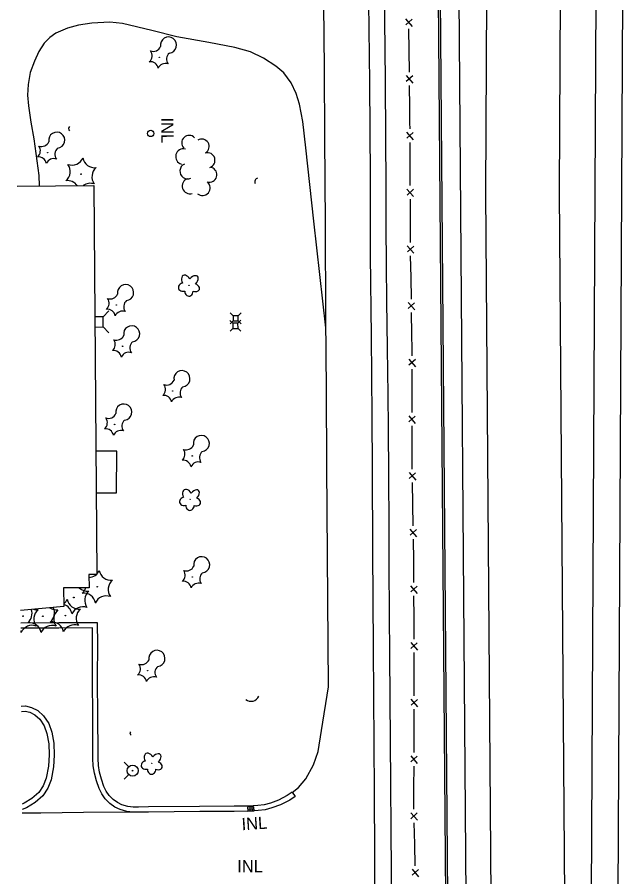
# Model space of a CAD drawing. Extents: x 588843 to 2552415, y 180129 to 269402.
# Drawn here: x 593746.5 to 594043.4, y 181548.1 to 181967.7 of the extents above; entities that cross this region are included whole.
import ezdxf

# ---------------------------------------------------------------- set-up
doc = ezdxf.new("R2010")
doc.units = 0
for name, color, linetype in [('Default', 7, 'Continuous'), ('E_BLD', 7, 'Continuous'), ('E_DRN', 7, 'Continuous'), ('E_DRN_Text', 7, 'Continuous'), ('E_DWY', 7, 'Continuous'), ('E_FEN_P', 7, 'Continuous'), ('E_LAND_TreeLine_P', 7, 'Continuous'), ('E_LAND_Vegetation', 7, 'Continuous'), ('E_PATH_Sidewalk', 7, 'Continuous'), ('E_RDWY', 7, 'Continuous'), ('E_RDWY_C_and_G', 7, 'Continuous'), ('E_UTL_AG_Bold', 7, 'Continuous'), ('E_UTL_WHydrant', 7, 'Continuous'), ('P_BMGRD', 7, 'Continuous'), ('P_RDWY_LaneEdge', 7, 'Continuous'), ('P_RDWY_PavtEdge', 7, 'Continuous'), ('P_RDWY_ShldPaved', 7, 'Continuous'), ('P_TC_BarrierConc', 7, 'Continuous')]:
    doc.layers.add(name, color=color, linetype=linetype)

# ---------------------------------------------------------------- blocks, each defined once
blk = doc.blocks.new('CULV2')
at = {"layer": 'E_DRN'}
blk.add_arc((19.7, 14.8), 24.6, 216.8699, 323.1301, dxfattribs=at)
blk = doc.blocks.new('INLT_5')
at = {"layer": 'E_DRN_Text'}
blk.add_text('INL', height=12, dxfattribs=at).set_placement((-11.03, -6))
blk = doc.blocks.new('INLO')
at = {"layer": 'E_DRN'}
for p, q in [((2, -4), (2, 0)), ((4, -4), (4, 0)), ((6, -2), (0, -2))]:
    blk.add_line(p, q, dxfattribs=at)
blk.add_lwpolyline([(0, -4), (6, -4), (6, 0), (0, 0), (0, -4)], close=True, dxfattribs=at)
blk = doc.blocks.new('INLT_6')
at = {"layer": 'E_DRN_Text'}
blk.add_text('INL', height=12, dxfattribs=at).set_placement((-11.03, -6))
blk = doc.blocks.new('HYD')
at = {"layer": 'Default'}
for p, q in [((-3.84, 3.84), (-8.32, 8.32)), ((3.84, 3.84), (8.32, 8.32))]:
    blk.add_line(p, q, dxfattribs=at)
for radius in [5.48, 0.42]:
    blk.add_circle((0, 0), radius, dxfattribs=at)
blk = doc.blocks.new('DTRE')
at = {"layer": 'Default'}
blk.add_circle((-0.18, 0), 0.183, dxfattribs=at)
for centre, major_axis, ratio in [((-1.87, 5.32), (1.36, -4.98), 0.782863), ((-5.87, 0.15), (4.93, -0.12), 0.832022), ((4.06, 2.74), (-5.27, -2.93), 0.691916), ((-2.49, -5.24), (1.8, 4.86), 0.716896), ((3.54, -3.71), (-5.01, 4.58), 0.560249)]:
    blk.add_ellipse(centre, major_axis=major_axis, ratio=ratio, start_param=1.570796, end_param=4.712389, dxfattribs=at)
blk = doc.blocks.new('CTRE')
at = {"layer": 'Default'}
blk.add_circle((0, 0), 0.223, dxfattribs=at)
for centre, start, end in [((-11.97, 8.96), 280.2067, 5.97162), ((1.81, 14.92), 220.21132, 305.97623), ((13.83, 5.89), 160.21133, 245.97624), ((-13.83, -5.9), 340.21132, 65.97623), ((-1.81, -14.93), 40.21133, 125.97624), ((12.03, -9.04), 185.92721, 100.25111)]:
    blk.add_arc(centre, 7.87, start, end, dxfattribs=at)
blk = doc.blocks.new('PED')
at = {"layer": 'Default'}
for p, q in [((-2.5, 2.5), (-5.33, 5.33)), ((2.5, 2.5), (5.33, 5.33)), ((-2.5, -2.5), (-5.33, -5.33)), ((2.5, -2.5), (5.33, -5.33))]:
    blk.add_line(p, q, dxfattribs=at)
blk.add_lwpolyline([(-2.5, -2.5), (2.5, -2.5), (2.5, 2.5), (-2.5, 2.5)], close=True, dxfattribs=at)
blk = doc.blocks.new('INLT_10')
at = {"layer": 'E_DRN_Text'}
blk.add_text('INL', height=12, dxfattribs=at).set_placement((-11.03, -6))
blk = doc.blocks.new('U203')
at = {"layer": 'E_UTL_AG_Bold'}
for p, q in [((2.48, 2.52), (5.29, 5.37)), ((2.52, -2.48), (5.37, -5.29))]:
    blk.add_line(p, q, dxfattribs=at)
blk.add_lwpolyline([(-1.54, -2.51), (2.52, -2.48), (2.48, 2.52), (-1.58, 2.49)], dxfattribs=at)
blk = doc.blocks.new('U204')
at = {"layer": 'E_LAND_Vegetation'}
blk.add_circle((-0.02, 0), 0.167, dxfattribs=at)
for centre, radius, start, end in [((-11.22, 1.28), 5.9, 310.6109, 36.3758), ((-4.51, 10.35), 5.9, 250.6109, 336.3758), ((6.7, 9.07), 5.91, 190.6506, 276.3267), ((11.19, -1.27), 5.9, 130.6109, 216.3758), ((-6.68, -9.02), 5.9, 35.7698, 96.3712), ((4.48, -10.34), 5.9, 70.6109, 125.7736)]:
    blk.add_arc(centre, radius, start, end, dxfattribs=at)

msp = doc.modelspace()

# ---------------------------------------------------------------- linework, layer by layer
at = {"layer": 'E_BLD'}
msp.add_lwpolyline([(593746.54, 181885.28), (593783.92, 181885.57), (593785.4, 181695.78), (593781.62, 181695.75), (593781.67, 181689.27), (593769.25, 181689.17), (593769.32, 181680.04), (593748.22, 181678.18)], dxfattribs=at)
at = {"layer": 'E_DRN'}
msp.add_circle((593811.76, 181910.98), 1.56, dxfattribs=at)
at = {"layer": 'E_DWY'}
for points in [[(593897.4, 181816.03), (593891.47, 181868.18), (593887.58, 181903.93), (593886.12, 181916.74), (593884.52, 181925.23), (593882.86, 181930.55), (593880.42, 181935.76), (593876.85, 181940.58), (593872.84, 181943.75), (593866.94, 181947.67), (593860.59, 181950.73), (593852.86, 181952.98), (593840.24, 181955.42), (593824.55, 181958.17), (593812.37, 181961.26), (593797.94, 181964.66), (593791.8, 181965.3), (593783.01, 181964.86), (593776.48, 181963.86), (593771.06, 181962.33), (593765.38, 181959.89), (593762.52, 181957.87), (593759.78, 181955.03), (593757.04, 181950.93), (593754.94, 181946.31), (593752.92, 181940.74), (593751.98, 181934.91), (593751.66, 181929.72), (593752.02, 181924.52), (593753.24, 181916.52), (593754.62, 181908.29), (593757.13, 181890.37), (593757.29, 181885.36)], [(593805.84, 181582.12), (593803.16, 181582.19), (593800.63, 181582.46), (593797.75, 181583.3), (593795.6, 181584.35), (593793.42, 181585.87), (593791.5, 181587.78), (593790.05, 181589.94), (593788.94, 181592.27), (593787.68, 181595.77), (593786.8, 181599.3), (593786.22, 181602.54), (593786.07, 181605.89), (593786.06, 181609.9), (593785.99, 181625.48), (593785.83, 181645.19), (593785.9, 181661.51), (593785.81, 181672.18), (593766.87, 181672.06), (593748.26, 181671.97)], [(593805.78, 181579.62), (593803, 181579.69), (593800.14, 181580), (593796.84, 181580.96), (593794.33, 181582.19), (593791.81, 181583.94), (593789.56, 181586.18), (593787.87, 181588.7), (593786.63, 181591.31), (593785.28, 181595.04), (593784.35, 181598.78), (593783.73, 181602.26), (593783.57, 181605.83), (593783.56, 181609.89), (593783.49, 181625.46), (593783.33, 181645.19), (593783.4, 181661.5), (593783.33, 181669.66), (593766.88, 181669.56), (593748.28, 181669.47)], [(593748.56, 181631.4), (593750.61, 181631.59), (593753.61, 181630.8), (593756.6, 181629.27), (593759.43, 181626.73), (593761.95, 181622.99), (593763.51, 181618.82), (593764.46, 181613.36), (593764.64, 181607.57), (593764.26, 181601.77), (593763.13, 181595.52), (593761.46, 181591.4), (593759.02, 181587.71), (593755.26, 181584.35), (593751.14, 181581.83), (593748.93, 181580.98)], [(593748.58, 181628.89), (593750.4, 181629.06), (593752.71, 181628.45), (593755.18, 181627.19), (593757.53, 181625.08), (593759.71, 181621.83), (593761.09, 181618.17), (593761.96, 181613.1), (593762.14, 181607.61), (593761.78, 181602.07), (593760.71, 181596.22), (593759.24, 181592.57), (593757.12, 181589.36), (593753.76, 181586.37), (593750.03, 181584.08), (593748.91, 181583.65)]]:
    msp.add_lwpolyline(points, dxfattribs=at)
at = {"layer": 'E_FEN_P'}
for p, q in [((593936.25, 181966.9), (593939.5, 181963.25)), ((593939.46, 181966.76), (593936.35, 181963.96)), ((593936.55, 181939.22), (593939.79, 181935.57)), ((593939.76, 181939.08), (593936.65, 181936.28)), ((593936.82, 181911.54), (593940.04, 181907.88)), ((593940.02, 181911.39), (593936.9, 181908.6)), ((593936.95, 181883.86), (593940.17, 181880.19)), ((593940.15, 181883.71), (593937.03, 181880.92)), ((593937.07, 181856.18), (593940.3, 181852.51)), ((593940.28, 181856.02), (593937.15, 181853.24)), ((593937.49, 181828.48), (593940.76, 181824.85)), ((593940.7, 181828.36), (593937.61, 181825.54)), ((593937.86, 181800.83), (593941.06, 181797.14)), ((593941.06, 181800.65), (593937.92, 181797.89)), ((593937.81, 181773.14), (593941.01, 181769.46)), ((593941.02, 181772.97), (593937.87, 181770.2)), ((593937.97, 181745.44), (593941.23, 181741.81)), ((593941.18, 181745.32), (593938.08, 181742.51)), ((593938.38, 181717.78), (593941.64, 181714.15)), ((593941.59, 181717.66), (593938.49, 181714.85)), ((593938.74, 181690.14), (593941.96, 181686.47)), ((593941.95, 181689.98), (593938.82, 181687.2)), ((593938.83, 181662.47), (593942.04, 181658.8)), ((593942.03, 181662.31), (593938.9, 181659.54)), ((593938.91, 181634.81), (593942.13, 181631.14)), ((593942.12, 181634.65), (593938.99, 181631.87)), ((593938.82, 181607.15), (593942, 181603.46)), ((593942.02, 181606.97), (593938.87, 181604.22)), ((593938.79, 181579.45), (593942.08, 181575.85)), ((593942, 181579.36), (593938.93, 181576.51)), ((593939.44, 181551.81), (593942.68, 181548.16)), ((593942.65, 181551.68), (593939.54, 181548.88))]:
    msp.add_line(p, q, dxfattribs=at)
for points in [[(593937.78, 181962), (593937.9, 181951.43)], [(593937.9, 181951.43), (593938.01, 181940.86)], [(593938.08, 181934.32), (593938.19, 181923.75)], [(593938.19, 181923.75), (593938.28, 181916.13), (593938.29, 181913.18)], [(593938.32, 181906.63), (593938.37, 181896.06)], [(593938.37, 181896.06), (593938.42, 181885.49)], [(593938.45, 181878.95), (593938.5, 181868.38)], [(593938.5, 181868.38), (593938.55, 181857.81)], [(593938.61, 181851.27), (593938.78, 181840.7)], [(593938.78, 181840.7), (593938.95, 181830.13)], [(593939.05, 181823.59), (593939.23, 181813.02)], [(593939.23, 181813.02), (593939.35, 181805.54), (593939.34, 181802.45)], [(593939.33, 181795.91), (593939.31, 181785.34)], [(593939.31, 181785.34), (593939.3, 181774.77)], [(593939.29, 181768.22), (593939.27, 181757.65)], [(593939.27, 181757.65), (593939.42, 181747.09)], [(593939.52, 181740.55), (593939.68, 181729.99)], [(593939.68, 181729.99), (593939.84, 181719.43)], [(593939.93, 181712.89), (593940.09, 181702.33)], [(593940.09, 181702.33), (593940.21, 181694.03), (593940.22, 181691.77)], [(593940.24, 181685.23), (593940.27, 181674.67)], [(593940.27, 181674.67), (593940.3, 181664.1)], [(593940.32, 181657.56), (593940.36, 181647)], [(593940.36, 181647), (593940.39, 181636.44)], [(593940.4, 181629.9), (593940.35, 181619.34)], [(593940.35, 181619.34), (593940.3, 181608.77)], [(593940.27, 181602.23), (593940.22, 181591.67)], [(593940.22, 181591.67), (593940.18, 181583.36), (593940.23, 181581.11)], [(593940.39, 181574.57), (593940.63, 181564.01)], [(593940.63, 181564.01), (593940.88, 181553.45)]]:
    msp.add_lwpolyline(points, dxfattribs=at)
at = {"layer": 'E_LAND_TreeLine_P'}
for centre, radius, start, end in [((593830.57, 181906.39), 3.64, 43.8681, 223.8681), ((593836.68, 181904.57), 3.64, 301.8054, 121.8054), ((593827.75, 181899.69), 3.78, 75.4328, 255.4328), ((593839.55, 181897.91), 3.64, 287.0772, 107.0772), ((593829.82, 181892.61), 3.78, 115.2207, 295.2207), ((593840.5, 181890.82), 3.64, 253.4486, 73.4486), ((593830.96, 181885.28), 3.78, 107.3357, 287.3357), ((593837.04, 181884.43), 3.78, 230.2155, 50.2155)]:
    msp.add_arc(centre, radius, start, end, dxfattribs=at)
at = {"layer": 'E_LAND_Vegetation'}
for centre in [(593785.67, 181689.74), (593774.23, 181684.44), (593749.41, 181675.36), (593759.1, 181675.29), (593770.08, 181675.65)]:
    msp.add_circle(centre, 0.167, dxfattribs=at)
for centre, radius, start, end in [((593781.23, 181700.11), 5.9, 273.8501, 336.0597), ((593792.43, 181698.77), 5.91, 190.3346, 276.0107), ((593796.87, 181688.4), 5.9, 130.2948, 216.0597), ((593780.99, 181693.47), 5.91, 225.9273, 276.0107), ((593774.48, 181691.08), 5.9, 310.2948, 341.9988), ((593765.64, 181686.01), 5.9, 308.5194, 336.0597), ((593776.84, 181684.68), 5.91, 190.3346, 276.0107), ((593778.96, 181680.75), 5.9, 10.2901, 96.0551), ((593785.42, 181683.1), 5.9, 130.2948, 216.0597), ((593790.11, 181679.37), 5.9, 70.2948, 156.0597), ((593765.86, 181684.33), 5.91, 235.7931, 276.0107), ((593758.88, 181676.98), 5.9, 310.2948, 26.169), ((593767.52, 181675.45), 5.9, 10.2901, 72.2559), ((593778.66, 181674.07), 5.9, 70.2948, 156.0597), ((593747.9, 181676.63), 5.9, 310.2948, 19.882), ((593756.18, 181684.39), 5.91, 253.5294, 276.0107), ((593760.61, 181674.02), 5.9, 130.2948, 216.0597), ((593770.29, 181673.95), 5.9, 130.2948, 216.0597), ((593781.27, 181674.31), 5.9, 130.2948, 216.0597), ((593752.39, 181666.3), 5.9, 10.2901, 96.0551), ((593763.37, 181666.66), 5.9, 10.2901, 96.0551), ((593774.51, 181665.28), 5.9, 70.2948, 156.0597), ((593742.7, 181666.37), 5.9, 10.2901, 18.7299), ((593753.85, 181665), 5.9, 70.2948, 156.0597), ((593763.53, 181664.93), 5.9, 70.2948, 156.0597)]:
    msp.add_arc(centre, radius, start, end, dxfattribs=at)
at = {"layer": 'E_PATH_Sidewalk'}
msp.add_lwpolyline([(593785.09, 181735.58), (593795.14, 181735.64), (593795.16, 181755.84), (593784.93, 181755.89)], dxfattribs=at)
at = {"layer": 'E_RDWY'}
for points in [[(593897.83, 181748.36), (593897.58, 181786.05), (593897.37, 181821.04), (593897.17, 181866.88), (593896.89, 181909.03), (593896.66, 181942.48), (593896.43, 181973.88), (593896.2, 182011.63), (593895.82, 182041.7), (593895.77, 182075.15), (593895.43, 182106.27), (593894.88, 182136.31), (593894.66, 182169.49), (593894.34, 182197.68), (593894.04, 182236.82), (593893.6, 182274.85), (593893.15, 182305.55), (593892.83, 182339.74)], [(593915.11, 182338.51), (593915.48, 182293.95), (593916.04, 182242.35), (593916.42, 182198.12), (593916.78, 182150.01), (593917.13, 182107.48), (593917.55, 182065.48), (593917.93, 182013.22), (593918.23, 181974.95), (593918.67, 181935.77), (593918.94, 181889.51), (593919.07, 181851.42), (593919.47, 181812.1), (593919.77, 181773.06), (593920.04, 181747.12)], [(593898.68, 181640.91), (593898.23, 181683.47), (593897.83, 181748.36)], [(593920.04, 181747.12), (593920.2, 181707.24), (593920.49, 181659.97), (593920.92, 181589.62), (593921.33, 181527.56), (593921.83, 181466.82), (593922.3, 181401.73), (593922.65, 181362.99), (593923.47, 181293.57), (593923.63, 181239.18), (593923.73, 181174.95)], [(593880.92, 181589.37), (593883.95, 181591.73), (593887.53, 181595.96), (593891.29, 181602.82), (593893.54, 181609.37), (593895.23, 181619.52), (593898.68, 181640.91)], [(593805.89, 181579.62), (593778.89, 181579.52), (593758.09, 181579.28), (593748.94, 181579.14)]]:
    msp.add_lwpolyline(points, dxfattribs=at)
at = {"layer": 'E_RDWY_C_and_G'}
for points in [[(593880.86, 181589.45), (593878.5, 181587.78), (593874.18, 181585.6), (593870.24, 181584.12), (593867.22, 181583.28), (593864.05, 181582.93), (593859.53, 181582.64), (593852.53, 181582.58), (593835.69, 181582.54), (593810.67, 181582.23), (593805.84, 181582.12)], [(593880.86, 181589.45), (593882.31, 181587.41), (593879.79, 181585.63), (593875.19, 181583.31), (593871.02, 181581.74), (593867.7, 181580.82), (593864.27, 181580.44), (593859.62, 181580.14), (593852.55, 181580.08), (593835.71, 181580.04), (593810.71, 181579.73), (593805.89, 181579.62)]]:
    msp.add_lwpolyline(points, dxfattribs=at)
at = {"layer": 'P_BMGRD'}
msp.add_line((593929.24, 181551.27), (593929.34, 181527.91), dxfattribs=at)
msp.add_lwpolyline([(593926, 181989.36), (593926.06, 181966.51), (593926.28, 181936.83), (593926.52, 181908.62), (593926.6, 181885.67), (593926.57, 181866.09), (593926.83, 181846.68), (593927.02, 181829.11), (593927.24, 181806.22), (593927.54, 181783.38), (593927.74, 181767.11), (593927.92, 181744.23), (593928.11, 181719.16), (593928.07, 181699.72), (593928.24, 181676.29), (593928.37, 181656.5), (593928.84, 181614.37), (593928.98, 181593.77), (593929.16, 181570.94), (593929.24, 181551.27)], dxfattribs=at)
at = {"layer": 'P_RDWY_LaneEdge'}
for p, q in [((593975.42, 181882.13), (593976.9, 182168.61)), ((594011.42, 181882.41), (594012.9, 182168.89)), ((594040.13, 181538.87), (594043.4, 182169.14)), ((593978.69, 181468.6), (593975.42, 181882.13)), ((594014.69, 181468.89), (594011.42, 181882.41))]:
    msp.add_line(p, q, dxfattribs=at)
at = {"layer": 'P_RDWY_PavtEdge'}
msp.add_line((593966.44, 181468.5), (593960.9, 182168.48), dxfattribs=at)
at = {"layer": 'P_RDWY_ShldPaved'}
msp.add_line((593956.44, 181468.43), (593950.9, 182168.4), dxfattribs=at)
at = {"layer": 'P_TC_BarrierConc'}
for p, q in [((593957.44, 181468.43), (593951.9, 182168.41)), ((594027.13, 181538.94), (594030.4, 182169.2))]:
    msp.add_line(p, q, dxfattribs=at)

# ---------------------------------------------------------------- block references
at = {"layer": 'E_DRN'}
for name, p, xscale, yscale, rotation in [('CULV2', (593772.1, 181914.35), 0.05144359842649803, 0.05144359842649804, -87.98622683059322), ('CULV2', (593864.01, 181889.14), 0.07217361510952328, 0.07217361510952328, -114.95370011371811), ('CULV2', (593858.17, 181634.76), 0.16906879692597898, 0.16906879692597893, 13.630832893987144), ('CULV2', (593801.86, 181618.9), 0.04243813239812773, 0.04243813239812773, -75.47399340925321), ('INLO', (593862.26, 181580.31), 0.5, 0.5, -176.32091039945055)]:
    msp.add_blockref(name, p, dxfattribs=dict(at, xscale=xscale, yscale=yscale, rotation=rotation))
at = {"layer": 'E_DRN_Text'}
for name, p, xscale, yscale, rotation in [('INLT_10', (593819.92, 181913.24), 0.5000000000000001, 0.5000000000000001, -89.60045983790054), ('INLT_6', (593861.68, 181574.2), 0.49999999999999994, 0.49999999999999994, 3.6790896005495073)]:
    msp.add_blockref(name, p, dxfattribs=dict(at, xscale=xscale, yscale=yscale, rotation=rotation))
at = {"layer": 'E_DRN_Text', "xscale": 0.5, "yscale": 0.5}
msp.add_blockref('INLT_5', (593859.6, 181553.35), dxfattribs=at)
at = {"layer": 'E_LAND_Vegetation', "xscale": 0.5000000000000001}
for name, p, yscale, rotation in [('CTRE', (593815.98, 181948.08), 0.5000000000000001, 90.39954016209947), ('CTRE', (593761.4, 181901.63), 0.5000000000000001, 90.39954016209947), ('DTRE', (593830.48, 181836.95), 0.5000000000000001, 90.39954016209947), ('CTRE', (593795.02, 181827.25), 0.5000000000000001, 90.39954016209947), ('CTRE', (593798.01, 181807.12), 0.5000000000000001, 90.39954016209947), ('CTRE', (593822.55, 181785.22), 0.5000000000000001, 90.39954016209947), ('CTRE', (593794.14, 181768.93), 0.5000000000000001, 90.39954016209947), ('CTRE', (593832.04, 181753.6), 0.5000000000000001, 90.39954016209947), ('DTRE', (593831.04, 181732.42), 0.5, 90.08344940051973), ('CTRE', (593832.16, 181694.45), 0.5, 90.08344940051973), ('CTRE', (593810.3, 181648.74), 0.5, 90.08344940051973), ('DTRE', (593812.31, 181603.63), 0.5, 90.08344940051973)]:
    msp.add_blockref(name, p, dxfattribs=dict(at, yscale=yscale, rotation=rotation))
at = {"layer": 'E_LAND_Vegetation'}
msp.add_blockref('U204', (593777.77, 181891.08), dxfattribs=at)
at = {"layer": 'E_UTL_AG_Bold'}
msp.add_blockref('U203', (593786, 181819.01), dxfattribs=at)
at = {"layer": 'E_UTL_AG_Bold', "xscale": 0.4999999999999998, "yscale": 0.49999999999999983, "rotation": 90.4534712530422}
for p in [(593853.27, 181820.71), (593853.18, 181817.08)]:
    msp.add_blockref('PED', p, dxfattribs=at)
at = {"layer": 'E_UTL_WHydrant', "xscale": 0.5000000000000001, "yscale": 0.5, "rotation": 90.08344940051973}
msp.add_blockref('HYD', (593802.96, 181599.96), dxfattribs=at)

doc.saveas('drawing.dxf')
